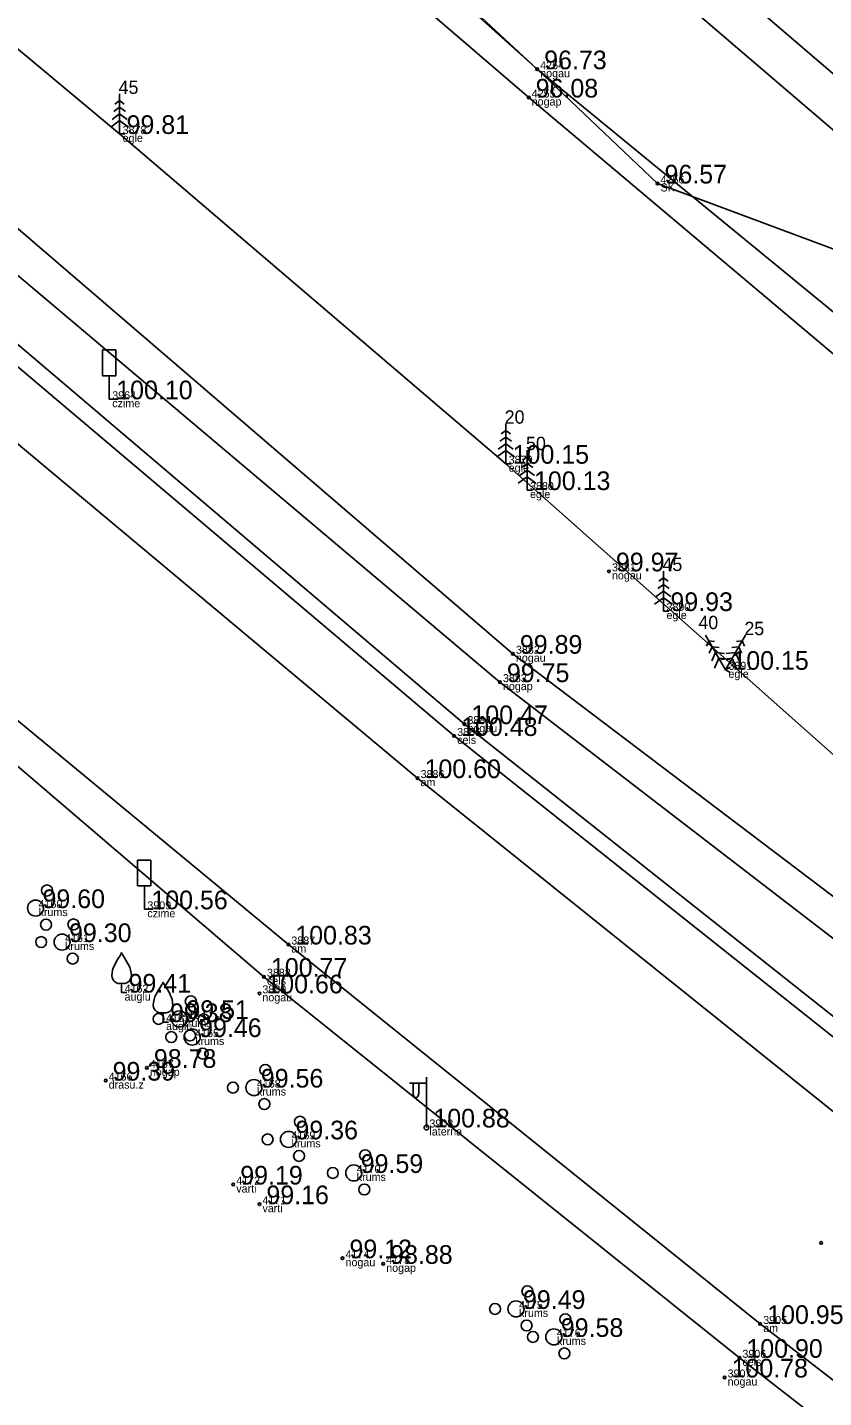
# Model space of a CAD drawing. Extents: x 614911 to 615803, y 262110 to 264311.
# Drawn here: x 615660.6 to 615690.4, y 264108 to 264159.4 of the extents above; entities that cross this region are included whole.
import ezdxf

# ---------------------------------------------------------------- set-up
doc = ezdxf.new("R2010")
doc.units = 0
for name, color, linetype in [('Level 1', 7, 'Continuous'), ('Level 16', 7, 'Continuous'), ('Level 31', 7, 'Continuous'), ('Level 37', 7, 'Continuous'), ('Level 44', 7, 'Continuous'), ('Level 53', 7, 'Continuous'), ('Level 54', 7, 'Continuous'), ('Level 57', 7, 'Continuous'), ('Level 58', 7, 'Continuous')]:
    doc.layers.add(name, color=color, linetype=linetype)

msp = doc.modelspace()

# ---------------------------------------------------------------- linework, layer by layer
at = {"layer": 'Level 1'}
for p, q in [((615664.052, 264156.616), (615663.876, 264156.488)), ((615664.052, 264156.866), (615664.052, 264155.366)), ((615664.052, 264156.616), (615664.226, 264156.488)), ((615664.052, 264156.116), (615663.774, 264155.912)), ((615664.052, 264156.366), (615663.836, 264156.208)), ((615664.052, 264156.366), (615664.268, 264156.208)), ((615664.052, 264156.116), (615664.33, 264155.912)), ((615664.052, 264155.866), (615663.72, 264155.622)), ((615664.052, 264155.866), (615664.386, 264155.622)), ((615664.052, 264155.366), (615664.252, 264155.366)), ((615678.521, 264144.256), (615678.345, 264144.128)), ((615678.521, 264144.506), (615678.521, 264143.006)), ((615678.521, 264144.256), (615678.695, 264144.128)), ((615678.521, 264143.756), (615678.243, 264143.552)), ((615678.521, 264144.006), (615678.305, 264143.848)), ((615678.521, 264144.006), (615678.737, 264143.848)), ((615678.521, 264143.756), (615678.799, 264143.552)), ((615678.521, 264143.506), (615678.189, 264143.262)), ((615678.521, 264143.506), (615678.855, 264143.262)), ((615679.321, 264143.267), (615679.145, 264143.139)), ((615679.321, 264143.517), (615679.321, 264142.017)), ((615679.321, 264143.267), (615679.495, 264143.139)), ((615678.521, 264143.006), (615678.721, 264143.006)), ((615679.321, 264142.767), (615679.043, 264142.563)), ((615679.321, 264143.017), (615679.105, 264142.859)), ((615679.321, 264143.017), (615679.537, 264142.859)), ((615679.321, 264142.767), (615679.599, 264142.563)), ((615679.321, 264142.517), (615678.989, 264142.273)), ((615679.321, 264142.517), (615679.655, 264142.273)), ((615679.321, 264142.017), (615679.521, 264142.017)), ((615684.434, 264138.734), (615684.258, 264138.606)), ((615684.434, 264138.984), (615684.434, 264137.484)), ((615684.434, 264138.734), (615684.608, 264138.606)), ((615684.434, 264138.234), (615684.156, 264138.03)), ((615684.434, 264138.484), (615684.218, 264138.326)), ((615684.434, 264138.484), (615684.65, 264138.326)), ((615684.434, 264138.234), (615684.712, 264138.03)), ((615684.434, 264137.984), (615684.102, 264137.74)), ((615684.434, 264137.984), (615684.768, 264137.74)), ((615684.434, 264137.484), (615684.634, 264137.484)), ((615686.005, 264136.58), (615686.755, 264135.281)), ((615687.505, 264136.58), (615686.755, 264135.281)), ((615686.13, 264136.364), (615686.042, 264136.165)), ((615686.13, 264136.364), (615686.345, 264136.34)), ((615686.255, 264136.147), (615686.147, 264135.902)), ((615686.255, 264136.147), (615686.521, 264136.118)), ((615687.255, 264136.147), (615686.989, 264136.118)), ((615687.38, 264136.364), (615687.164, 264136.341)), ((615687.255, 264136.147), (615687.363, 264135.902)), ((615687.38, 264136.364), (615687.467, 264136.166)), ((615686.38, 264135.931), (615686.241, 264135.615)), ((615686.505, 264135.714), (615686.339, 264135.337)), ((615686.38, 264135.931), (615686.723, 264135.893)), ((615686.505, 264135.714), (615686.916, 264135.67)), ((615687.005, 264135.714), (615686.595, 264135.669)), ((615687.13, 264135.931), (615686.787, 264135.893)), ((615687.005, 264135.714), (615687.172, 264135.336)), ((615687.13, 264135.931), (615687.269, 264135.615)), ((615686.755, 264135.281), (615686.928, 264135.381)), ((615686.755, 264135.281), (615686.928, 264135.181)), ((615664.126, 264123.535), (615664.126, 264123.183)), ((615664.126, 264123.183), (615664.326, 264123.183)), ((615665.679, 264122.43), (615665.679, 264122.078)), ((615665.679, 264122.078), (615665.879, 264122.078))]:
    msp.add_line(p, q, dxfattribs=at)
for centre, radius in [((615661.328, 264127.01), 0.207), ((615660.901, 264126.35), 0.301), ((615661.296, 264125.73), 0.205), ((615662.322, 264125.736), 0.207), ((615661.111, 264125.076), 0.204), ((615661.895, 264125.076), 0.301), ((615662.29, 264124.456), 0.205), ((615666.72, 264122.855), 0.207), ((615665.509, 264122.195), 0.204), ((615666.293, 264122.195), 0.301), ((615667.198, 264122.176), 0.207), ((615665.987, 264121.516), 0.204), ((615666.771, 264121.516), 0.301), ((615666.688, 264121.575), 0.205), ((615667.166, 264120.896), 0.205), ((615669.51, 264120.283), 0.207), ((615668.299, 264119.623), 0.204), ((615669.083, 264119.623), 0.301), ((615669.478, 264119.003), 0.205), ((615670.808, 264118.341), 0.207), ((615670.381, 264117.681), 0.301), ((615669.597, 264117.681), 0.204), ((615670.776, 264117.061), 0.205), ((615673.253, 264117.083), 0.207), ((615672.042, 264116.423), 0.204), ((615672.826, 264116.423), 0.301), ((615673.221, 264115.803), 0.205), ((615679.334, 264111.986), 0.207), ((615678.123, 264111.326), 0.204), ((615678.907, 264111.326), 0.301), ((615679.302, 264110.706), 0.205), ((615680.752, 264110.938), 0.207), ((615679.541, 264110.278), 0.204), ((615680.325, 264110.278), 0.301), ((615680.72, 264109.658), 0.205)]:
    msp.add_circle(centre, radius, dxfattribs=at)
for centre, radius, start, end in [((615663.709, 264124.821), 0.439, 324.3837, 341.712), ((615664.543, 264124.821), 0.439, 198.288, 215.6163), ((615664.65, 264123.808), 0.89, 151.757, 179.9138), ((615676.751, 264116.787), 14.88, 148.4844, 149.9901), ((615651.501, 264116.787), 14.88, 30.0099, 31.5156), ((615663.602, 264123.808), 0.89, 0.0862, 28.243), ((615664.05, 264123.814), 0.29, 181.0782, 285.2823), ((615664.202, 264123.814), 0.29, 254.7177, 358.9218), ((615666.203, 264122.703), 0.89, 151.757, 179.9138), ((615678.304, 264115.682), 14.88, 148.4844, 149.9901), ((615665.262, 264123.716), 0.439, 324.3837, 341.712), ((615666.096, 264123.716), 0.439, 198.288, 215.6163), ((615653.054, 264115.682), 14.88, 30.0099, 31.5156), ((615665.155, 264122.703), 0.89, 0.0862, 28.243), ((615665.603, 264122.709), 0.29, 181.0782, 285.2823), ((615665.755, 264122.709), 0.29, 254.7177, 358.9218)]:
    msp.add_arc(centre, radius, start, end, dxfattribs=at)
at = {"layer": 'Level 16'}
for p, q in [((615663.91, 264147.268), (615663.41, 264147.268)), ((615663.41, 264146.299), (615663.41, 264147.268)), ((615663.91, 264146.299), (615663.91, 264147.268)), ((615663.91, 264146.299), (615663.41, 264146.299)), ((615663.664, 264146.299), (615663.664, 264145.421)), ((615663.664, 264145.421), (615663.979, 264145.421)), ((615665.226, 264128.152), (615664.726, 264128.152)), ((615664.726, 264127.183), (615664.726, 264128.152)), ((615665.226, 264127.183), (615665.226, 264128.152)), ((615665.226, 264127.183), (615664.726, 264127.183)), ((615664.98, 264127.183), (615664.98, 264126.305)), ((615664.98, 264126.305), (615665.295, 264126.305))]:
    msp.add_line(p, q, dxfattribs=at)
at = {"layer": 'Level 31'}
for points in [[(615540.752, 264293.153), (615554.871, 264276.489), (615571.152, 264259.742), (615591.296, 264239.745), (615608.637, 264222.837), (615628.706, 264203.767), (615646.768, 264187.421), (615664.713, 264171.246), (615679.702, 264157.791), (615695.65, 264144.718), (615713.644, 264129.017), (615734.176, 264112.026), (615754.636, 264096.634)], [(615753.478, 264095.562), (615733.7, 264111.337), (615712.842, 264127.996), (615696.82, 264142.035), (615679.383, 264156.731), (615663.464, 264170.411), (615645.861, 264186.034), (615627.735, 264202.684), (615607.548, 264221.434), (615590.341, 264238.61), (615571.816, 264257.419), (615555.77, 264271.235), (615553.667, 264275.682), (615546.609, 264281.236), (615539.858, 264291.16)], [(615744.764, 264081.359), (615732.887, 264089.943), (615715.889, 264102.764), (615694.682, 264119.208), (615676.974, 264133.244), (615650.72, 264155.552), (615629.606, 264174.135), (615612.305, 264190.628), (615596.307, 264206.969), (615581.341, 264223.238), (615571.304, 264233.709), (615558.243, 264246.987), (615542.242, 264265.322), (615529.994, 264284)], [(615573.297, 264235.218), (615582.765, 264223.901), (615598.169, 264208.795), (615613.95, 264192.439), (615631.402, 264176.068), (615651.799, 264157.165), (615678.305, 264134.819), (615695.98, 264121.225), (615717.243, 264104.936), (615734.373, 264091.846), (615746.465, 264082.76)], [(615748.571, 264085.022), (615736.423, 264094.22), (615719.121, 264107.166), (615703.511, 264120.554), (615691.136, 264131.8), (615678.521, 264143.006), (615664.052, 264155.366), (615649.085, 264167.868)], [(615652.699, 264158.282), (615678.791, 264135.883), (615696.697, 264122.31), (615717.87, 264105.783), (615735.585, 264093.051), (615747.497, 264083.99)]]:
    msp.add_lwpolyline(points, dxfattribs=at)
at = {"layer": 'Level 37'}
for points in [[(615759.565, 264101.106), (615739.143, 264117.266), (615718.667, 264134.033), (615701.498, 264148.445), (615682.756, 264164.518), (615669.543, 264176.126), (615651.347, 264192.511), (615633.272, 264209.191), (615614.204, 264227.4), (615597.285, 264244.019), (615576.358, 264265.082), (615560.633, 264281.446), (615545.346, 264297.738)], [(615544.24, 264296.658), (615559.48, 264280.438), (615575.312, 264263.924), (615595.914, 264243.146), (615613.083, 264226.335), (615632.332, 264207.923), (615650.408, 264191.231), (615668.49, 264174.989), (615684.179, 264161.185), (615702.875, 264145.178), (615717.148, 264133.231), (615738.189, 264116.022), (615758.45, 264099.985)], [(615540.752, 264293.153), (615550.108, 264282.114), (615552.773, 264283.226), (615557.41, 264278.457), (615573.64, 264261.965), (615593.655, 264241.56), (615611.026, 264224.494), (615630.543, 264205.827), (615648.416, 264189.194), (615666.454, 264173.12), (615670.636, 264169.646), (615672.409, 264164.575), (615679.702, 264157.791), (615684.212, 264153.509), (615692.685, 264150.342), (615697.341, 264145.636), (615715.517, 264131.224), (615736.783, 264114.465), (615756.444, 264098.349)], [(615526.871, 264279.709), (615557.508, 264246.916), (615570.946, 264232.844), (615580.588, 264222.695), (615595.945, 264206.676), (615612.011, 264190.126), (615629.214, 264173.64), (615650.344, 264154.99), (615676.59, 264132.802), (615694.345, 264118.703), (615715.543, 264102.359), (615732.654, 264089.574), (615744.576, 264080.858)], [(615743.178, 264079.076), (615731.345, 264087.792), (615714.316, 264100.575), (615693.008, 264116.957), (615675.219, 264131.222), (615649.561, 264152.667), (615627.765, 264171.974), (615611.182, 264188.292), (615594.351, 264205.525), (615579.137, 264221.33), (615569.398, 264231.353), (615556.134, 264245.272), (615540.03, 264262.148), (615525.148, 264277.969)], [(615625.063, 264106.562), (615623.229, 264104.588), (615622.747, 264105.634), (615621.37, 264105.71), (615619.131, 264107.71), (615616.734, 264111.901), (615616.748, 264121.153), (615617.254, 264127.034), (615619.687, 264135.318), (615625.708, 264142.666), (615632.784, 264145.968), (615640.605, 264144.932), (615648.422, 264143.136), (615670.375, 264124.985), (615688.06, 264110.762), (615709.564, 264094.167), (615727.03, 264081.038), (615738.779, 264072.364)], [(615737.997, 264071.23), (615726.411, 264079.821), (615708.486, 264093), (615687.279, 264109.494), (615669.461, 264123.776), (615649.379, 264140.934), (615645.431, 264143.727)]]:
    msp.add_lwpolyline(points, dxfattribs=at)
at = {"layer": 'Level 44'}
for p, q in [((615675.549, 264119.79), (615674.914, 264119.79)), ((615675.049, 264119.79), (615675.049, 264119.398)), ((615675.259, 264119.79), (615675.259, 264119.398)), ((615675.549, 264118.127), (615675.549, 264120.01))]:
    msp.add_line(p, q, dxfattribs=at)
msp.add_circle((615675.549, 264118.127), 0.09, dxfattribs=at)
msp.add_ellipse((615675.154, 264119.398), major_axis=(0, 0.151), ratio=0.695971, start_param=1.570796, end_param=4.712389, dxfattribs=at)
at = {"layer": 'Level 57'}
for centre in [(615679.702, 264157.791), (615679.383, 264156.731), (615684.212, 264153.509), (615682.391, 264138.971), (615678.791, 264135.883), (615678.305, 264134.819), (615676.59, 264132.802), (615676.974, 264133.244), (615675.219, 264131.222), (615670.375, 264124.985), (615669.461, 264123.776), (615669.29, 264123.154), (615665.074, 264120.362), (615663.529, 264119.884), (615668.312, 264115.989), (615669.292, 264115.252), (615690.345, 264113.798), (615672.405, 264113.225), (615673.93, 264113.016), (615688.06, 264110.762), (615687.279, 264109.494), (615686.724, 264108.756)]:
    msp.add_circle(centre, 0.05, dxfattribs=at)
at = {"layer": 'Level 58'}
for centre in [(615679.702, 264157.791), (615679.383, 264156.731), (615684.212, 264153.509), (615682.391, 264138.971), (615678.791, 264135.883), (615678.305, 264134.819), (615676.59, 264132.802), (615676.974, 264133.244), (615675.219, 264131.222), (615670.375, 264124.985), (615669.461, 264123.776), (615669.29, 264123.154), (615665.074, 264120.362), (615663.529, 264119.884), (615668.312, 264115.989), (615669.292, 264115.252), (615690.345, 264113.798), (615672.405, 264113.225), (615673.93, 264113.016), (615688.06, 264110.762), (615687.279, 264109.494), (615686.724, 264108.756)]:
    msp.add_circle(centre, 0.05, dxfattribs=at)

# ---------------------------------------------------------------- texts
at = {"layer": 'Level 1'}
for s, p in [(' 45', (615663.827, 264156.866)), (' 20', (615678.296, 264144.506)), (' 50', (615679.096, 264143.517)), (' 45', (615684.209, 264138.984)), (' 40', (615685.555, 264136.806)), (' 25', (615687.28, 264136.581))]:
    msp.add_text(s, height=0.5, dxfattribs=at).set_placement(p)
at = {"layer": 'Level 53'}
for s, p in [(' nogau', (615679.702, 264157.491)), (' nogap', (615679.383, 264156.431)), (' egle', (615664.052, 264155.066)), (' SK', (615684.212, 264153.209)), (' czime', (615663.664, 264145.121)), (' egle', (615678.521, 264142.706)), (' egle', (615679.321, 264141.717)), (' nogau', (615682.391, 264138.671)), (' egle', (615684.434, 264137.184)), (' nogau', (615678.791, 264135.583)), (' egle', (615686.755, 264134.981)), (' nogap', (615678.305, 264134.519)), (' nogau', (615676.974, 264132.944)), (' cels', (615676.59, 264132.502)), (' am', (615675.219, 264130.922)), (' krums', (615660.901, 264126.05)), (' czime', (615664.98, 264126.005)), (' krums', (615661.895, 264124.776)), (' am', (615670.375, 264124.685)), (' cels', (615669.461, 264123.476)), (' auglu', (615664.126, 264122.883)), (' nogau', (615669.29, 264122.854)), (' auglu', (615665.679, 264121.778)), (' krums', (615666.293, 264121.895)), (' krums', (615666.771, 264121.216)), (' nogap', (615665.074, 264120.062)), (' drasu.z', (615663.529, 264119.584)), (' krums', (615669.083, 264119.323)), (' laterna', (615675.549, 264117.827)), (' krums', (615670.381, 264117.381)), (' krums', (615672.826, 264116.123)), (' varti', (615668.312, 264115.689)), (' varti', (615669.292, 264114.952)), (' nogau', (615672.405, 264112.925)), (' nogap', (615673.93, 264112.716)), (' krums', (615678.907, 264111.026)), (' krums', (615680.325, 264109.978)), (' am', (615688.06, 264110.462)), (' cels', (615687.279, 264109.194)), (' nogau', (615686.724, 264108.456))]:
    msp.add_text(s, height=0.3, dxfattribs=at).set_placement(p)
at = {"layer": 'Level 54'}
for s, p in [(' 4254', (615679.702, 264157.791)), (' 4255', (615679.383, 264156.731)), (' 3878', (615664.052, 264155.366)), (' 4256', (615684.212, 264153.509)), (' 3964', (615663.664, 264145.421)), (' 3879', (615678.521, 264143.006)), (' 3880', (615679.321, 264142.017)), (' 3881', (615682.391, 264138.971)), (' 3890', (615684.434, 264137.484)), (' 3882', (615678.791, 264135.883)), (' 3891', (615686.755, 264135.281)), (' 3883', (615678.305, 264134.819)), (' 3884', (615676.974, 264133.244)), (' 3885', (615676.59, 264132.802)), (' 3886', (615675.219, 264131.222)), (' 4160', (615660.901, 264126.35)), (' 3909', (615664.98, 264126.305)), (' 4161', (615661.895, 264125.076)), (' 3887', (615670.375, 264124.985)), (' 3888', (615669.461, 264123.776)), (' 4162', (615664.126, 264123.183)), (' 3889', (615669.29, 264123.154)), (' 4163', (615665.679, 264122.078)), (' 4164', (615666.293, 264122.195)), (' 4165', (615666.771, 264121.516)), (' 4167', (615665.074, 264120.362)), (' 4166', (615663.529, 264119.884)), (' 4168', (615669.083, 264119.623)), (' 4169', (615670.381, 264117.681)), (' 3908', (615675.549, 264118.127)), (' 4170', (615672.826, 264116.423)), (' 4172', (615668.312, 264115.989)), (' 4171', (615669.292, 264115.252)), (' 4174', (615672.405, 264113.225)), (' 4173', (615673.93, 264113.016)), (' 4175', (615678.907, 264111.326)), (' 3905', (615688.06, 264110.762)), (' 4176', (615680.325, 264110.278)), (' 3906', (615687.279, 264109.494)), (' 3907', (615686.724, 264108.756))]:
    msp.add_text(s, height=0.3, dxfattribs=at).set_placement(p)
at = {"layer": 'Level 58'}
for s, p in [(' 96.73', (615679.702, 264157.791)), (' 96.08', (615679.383, 264156.731)), (' 99.81', (615664.052, 264155.366)), (' 96.57', (615684.212, 264153.509)), (' 100.10', (615663.664, 264145.421)), (' 100.15', (615678.521, 264143.006)), (' 100.13', (615679.321, 264142.017)), (' 99.97', (615682.391, 264138.971)), (' 99.93', (615684.434, 264137.484)), (' 99.89', (615678.791, 264135.883)), (' 100.15', (615686.755, 264135.281)), (' 99.75', (615678.305, 264134.819)), (' 100.47', (615676.974, 264133.244)), (' 100.48', (615676.59, 264132.802)), (' 100.60', (615675.219, 264131.222)), (' 99.60', (615660.901, 264126.35)), (' 100.56', (615664.98, 264126.305)), (' 99.30', (615661.895, 264125.076)), (' 100.83', (615670.375, 264124.985)), (' 100.77', (615669.461, 264123.776)), (' 99.41', (615664.126, 264123.183)), (' 100.66', (615669.29, 264123.154)), (' 99.38', (615665.679, 264122.078)), (' 99.51', (615666.293, 264122.195)), (' 99.46', (615666.771, 264121.516)), (' 98.78', (615665.074, 264120.362)), (' 99.39', (615663.529, 264119.884)), (' 99.56', (615669.083, 264119.623)), (' 100.88', (615675.549, 264118.127)), (' 99.36', (615670.381, 264117.681)), (' 99.59', (615672.826, 264116.423)), (' 99.19', (615668.312, 264115.989)), (' 99.16', (615669.292, 264115.252)), (' 99.12', (615672.405, 264113.225)), (' 98.88', (615673.93, 264113.016)), (' 99.49', (615678.907, 264111.326)), (' 100.95', (615688.06, 264110.762)), (' 99.58', (615680.325, 264110.278)), (' 100.90', (615687.279, 264109.494)), (' 100.78', (615686.724, 264108.756))]:
    msp.add_text(s, height=0.7, dxfattribs=at).set_placement(p)

doc.saveas('drawing.dxf')
